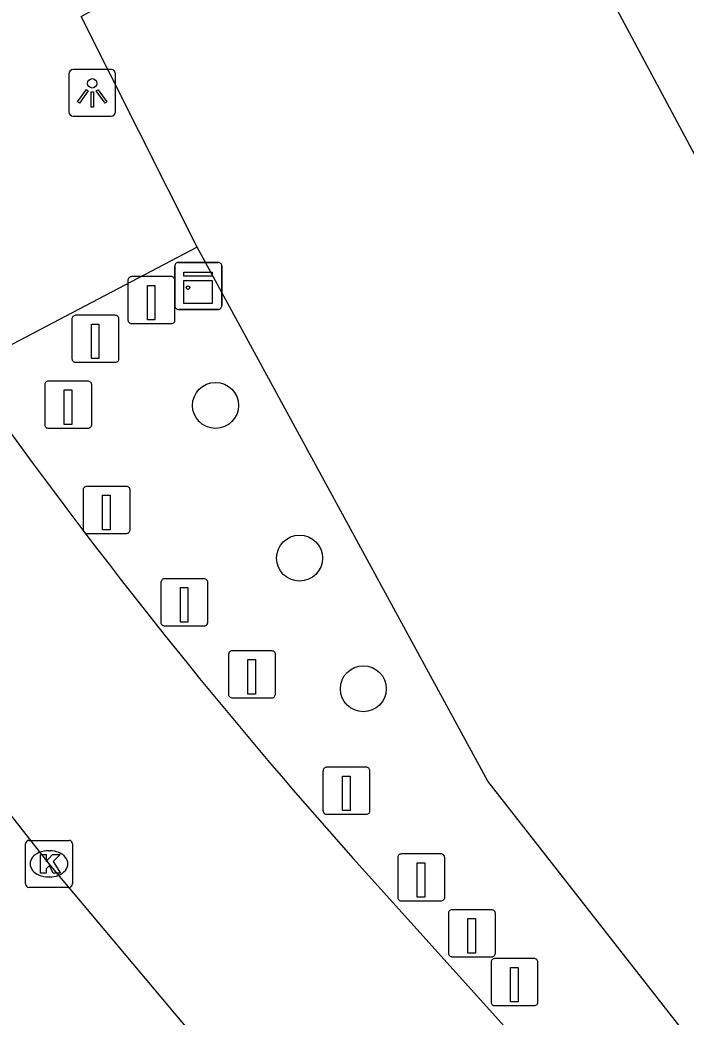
# Model space of a CAD drawing. Extents: x 160203 to 161526, y 379529 to 381797.
# Drawn here: x 160784.41 to 160798.58, y 381511.28 to 381532.5 of the extents above; entities that cross this region are included whole.
import ezdxf

# ---------------------------------------------------------------- set-up
doc = ezdxf.new("R2010")
doc.units = 0
for name, color, linetype in [('IMGEO_Boom', 7, 'Continuous'), ('IMGEO_Kast', 7, 'Continuous'), ('IMGEO_Kolk', 7, 'Continuous'), ('IMGEO_Lichtpunt', 7, 'Continuous'), ('IMGEO_Loofbos', 7, 'Continuous'), ('IMGEO_Paal', 7, 'Continuous'), ('IMGEO_Pand', 7, 'Continuous'), ('IMGEO_Rijbaan_lokaal_gesloten', 7, 'Continuous'), ('IMGEO_Rijbaan_lokaal_open', 7, 'Continuous')]:
    doc.layers.add(name, color=color, linetype=linetype)

msp = doc.modelspace()

# ---------------------------------------------------------------- linework, layer by layer
at = {"layer": 'IMGEO_Boom'}
for centre in [(160788.568, 381524.295), (160790.356, 381521.045), (160791.713, 381518.264)]:
    msp.add_circle(centre, 0.489, dxfattribs=at)
at = {"layer": 'IMGEO_Kast'}
for p, q in [((160787.702, 381526.413), (160787.702, 381527.254)), ((160787.702, 381527.254), (160787.702, 381526.413)), ((160787.777, 381527.338), (160788.618, 381527.338)), ((160788.618, 381527.338), (160787.777, 381527.338)), ((160788.702, 381527.263), (160788.702, 381526.422)), ((160788.702, 381526.422), (160788.702, 381527.263)), ((160788.627, 381526.338), (160787.786, 381526.338)), ((160787.786, 381526.338), (160788.627, 381526.338))]:
    msp.add_line(p, q, dxfattribs=at)
for points in [[(160787.897, 381527.128), (160788.497, 381527.128), (160788.497, 381527.043), (160787.897, 381527.043), (160787.897, 381527.128)], [(160787.897, 381526.953), (160788.497, 381526.953), (160788.497, 381526.464), (160787.897, 381526.464), (160787.897, 381526.953)]]:
    msp.add_lwpolyline(points, dxfattribs=at)
msp.add_circle((160787.981, 381526.802), 0.0377, dxfattribs=at)
for centre, start, end in [((160787.78, 381527.26), 92.4484, 184.2845), ((160787.78, 381527.26), 92.4484, 184.2845), ((160788.624, 381527.26), 2.4484, 94.2845), ((160788.624, 381527.26), 2.4484, 94.2845), ((160787.78, 381526.416), 182.4484, 274.2845), ((160787.78, 381526.416), 182.4484, 274.2845), ((160788.624, 381526.416), 272.4484, 4.2845), ((160788.624, 381526.416), 272.4484, 4.2845)]:
    msp.add_arc(centre, 0.0779, start, end, dxfattribs=at)
at = {"layer": 'IMGEO_Kolk'}
for p, q in [((160784.524, 381514.112), (160784.524, 381514.964)), ((160784.599, 381515.038), (160785.451, 381515.038)), ((160785.525, 381514.964), (160785.525, 381514.112)), ((160785.012, 381514.818), (160785.037, 381514.818)), ((160785.035, 381514.258), (160785.01, 381514.258)), ((160785.451, 381514.038), (160784.599, 381514.038))]:
    msp.add_line(p, q, dxfattribs=at)
for points in [[(160784.524, 381514.112), (160784.524, 381514.964)], [(160784.599, 381515.038), (160785.451, 381515.038)], [(160785.525, 381514.964), (160785.525, 381514.112)], [(160784.845, 381514.738), (160784.968, 381514.738), (160784.968, 381514.587), (160785.098, 381514.738), (160785.262, 381514.738), (160785.116, 381514.587), (160785.269, 381514.338), (160785.117, 381514.338), (160785.032, 381514.502), (160784.968, 381514.435), (160784.968, 381514.338), (160784.845, 381514.338), (160784.845, 381514.738)], [(160785.451, 381514.038), (160784.599, 381514.038)]]:
    msp.add_lwpolyline(points, dxfattribs=at)
for centre, start, end in [((160784.601, 381514.962), 91.552, 178.448), ((160784.601, 381514.962), 91.552, 178.448), ((160785.449, 381514.962), 1.552, 88.448), ((160785.449, 381514.962), 1.552, 88.448), ((160784.601, 381514.114), 181.552, 268.448), ((160784.601, 381514.114), 181.552, 268.448), ((160785.449, 381514.114), 271.552, 358.448), ((160785.449, 381514.114), 271.552, 358.448)]:
    msp.add_arc(centre, 0.0765, start, end, dxfattribs=at)
for centre, major_axis, ratio, start_param, end_param in [((160785.011, 381514.538), (-0.387, 0.002), 0.722429, 4.712389, 7.853982), ((160785.036, 381514.538), (-0.39, 0.002), 0.717154, 1.570796, 4.712389)]:
    msp.add_ellipse(centre, major_axis=major_axis, ratio=ratio, start_param=start_param, end_param=end_param, dxfattribs=at)
at = {"layer": 'IMGEO_Lichtpunt'}
for p, q in [((160786.348, 381531.446), (160785.54, 381531.446)), ((160786.348, 381531.446), (160785.54, 381531.446)), ((160785.446, 381531.351), (160785.446, 381530.544)), ((160785.446, 381531.351), (160785.446, 381530.544)), ((160786.442, 381530.544), (160786.442, 381531.351)), ((160786.442, 381530.544), (160786.442, 381531.351)), ((160785.54, 381530.45), (160786.348, 381530.45)), ((160785.54, 381530.45), (160786.348, 381530.45))]:
    msp.add_line(p, q, dxfattribs=at)
for points in [[(160785.82, 381531.015), (160785.859, 381530.987), (160785.671, 381530.725), (160785.633, 381530.752), (160785.82, 381531.015)], [(160786.032, 381530.987), (160786.07, 381531.014), (160786.257, 381530.752), (160786.218, 381530.724), (160786.032, 381530.987)], [(160785.922, 381530.967), (160785.969, 381530.967), (160785.969, 381530.645), (160785.922, 381530.645), (160785.922, 381530.967)]]:
    msp.add_lwpolyline(points, dxfattribs=at)
msp.add_circle((160785.945, 381531.149), 0.0994, dxfattribs=at)
for centre, start, end in [((160785.54, 381531.351), 90, 180), ((160785.54, 381531.351), 90, 180), ((160786.348, 381531.351), 0, 90), ((160786.348, 381531.351), 0, 90), ((160785.54, 381530.544), 180, 270), ((160785.54, 381530.544), 180, 270), ((160786.348, 381530.544), 270, 0), ((160786.348, 381530.544), 270, 360)]:
    msp.add_arc(centre, 0.0946, start, end, dxfattribs=at)
at = {"layer": 'IMGEO_Loofbos'}
msp.add_lwpolyline([(160800.467, 381508.496), (160794.362, 381516.295), (160788.18, 381527.659)], dxfattribs=at)
at = {"layer": 'IMGEO_Paal'}
for p, q in [((160786.705, 381526.952), (160786.705, 381526.111)), ((160786.705, 381526.952), (160786.705, 381526.111)), ((160787.621, 381527.036), (160786.78, 381527.036)), ((160787.621, 381527.036), (160786.78, 381527.036)), ((160787.705, 381526.12), (160787.705, 381526.961)), ((160787.705, 381526.12), (160787.705, 381526.961)), ((160785.513, 381526.128), (160785.513, 381525.287)), ((160785.513, 381526.128), (160785.513, 381525.287)), ((160786.429, 381526.212), (160785.588, 381526.212)), ((160786.429, 381526.212), (160785.588, 381526.212)), ((160786.513, 381525.296), (160786.513, 381526.137)), ((160786.513, 381525.296), (160786.513, 381526.137)), ((160786.789, 381526.036), (160787.63, 381526.036)), ((160786.789, 381526.036), (160787.63, 381526.036)), ((160785.597, 381525.212), (160786.438, 381525.212)), ((160785.597, 381525.212), (160786.438, 381525.212)), ((160784.934, 381524.726), (160784.934, 381523.885)), ((160784.934, 381524.726), (160784.934, 381523.885)), ((160785.85, 381524.81), (160785.009, 381524.81)), ((160785.85, 381524.81), (160785.009, 381524.81)), ((160785.934, 381523.894), (160785.934, 381524.735)), ((160785.934, 381523.894), (160785.934, 381524.735)), ((160785.018, 381523.81), (160785.859, 381523.81)), ((160785.018, 381523.81), (160785.859, 381523.81)), ((160785.751, 381522.486), (160785.751, 381521.645)), ((160785.751, 381522.486), (160785.751, 381521.645)), ((160786.667, 381522.57), (160785.826, 381522.57)), ((160786.667, 381522.57), (160785.826, 381522.57)), ((160786.751, 381521.654), (160786.751, 381522.495)), ((160786.751, 381521.654), (160786.751, 381522.495)), ((160785.835, 381521.57), (160786.676, 381521.57)), ((160785.835, 381521.57), (160786.676, 381521.57)), ((160788.321, 381520.603), (160787.48, 381520.603)), ((160788.321, 381520.603), (160787.48, 381520.603)), ((160787.405, 381520.519), (160787.405, 381519.678)), ((160787.405, 381520.519), (160787.405, 381519.678)), ((160788.405, 381519.687), (160788.405, 381520.528)), ((160788.405, 381519.687), (160788.405, 381520.528)), ((160787.489, 381519.603), (160788.33, 381519.603)), ((160787.489, 381519.603), (160788.33, 381519.603)), ((160788.844, 381518.988), (160788.844, 381518.147)), ((160788.844, 381518.988), (160788.844, 381518.147)), ((160789.76, 381519.072), (160788.919, 381519.072)), ((160789.76, 381519.072), (160788.919, 381519.072)), ((160789.844, 381518.156), (160789.844, 381518.997)), ((160789.844, 381518.156), (160789.844, 381518.997)), ((160788.928, 381518.072), (160789.769, 381518.072)), ((160788.928, 381518.072), (160789.769, 381518.072)), ((160791.771, 381516.593), (160790.93, 381516.593)), ((160791.771, 381516.593), (160790.93, 381516.593)), ((160790.855, 381516.509), (160790.855, 381515.668)), ((160790.855, 381516.509), (160790.855, 381515.668)), ((160791.855, 381515.677), (160791.855, 381516.518)), ((160791.855, 381515.677), (160791.855, 381516.518)), ((160790.939, 381515.593), (160791.78, 381515.593)), ((160790.939, 381515.593), (160791.78, 381515.593)), ((160792.445, 381514.666), (160792.445, 381513.825)), ((160792.445, 381514.666), (160792.445, 381513.825)), ((160793.361, 381514.75), (160792.52, 381514.75)), ((160793.361, 381514.75), (160792.52, 381514.75)), ((160793.445, 381513.834), (160793.445, 381514.675)), ((160793.445, 381513.834), (160793.445, 381514.675)), ((160792.529, 381513.75), (160793.37, 381513.75)), ((160792.529, 381513.75), (160793.37, 381513.75)), ((160793.523, 381513.476), (160793.523, 381512.635)), ((160793.523, 381513.476), (160793.523, 381512.635)), ((160794.439, 381513.56), (160793.598, 381513.56)), ((160794.439, 381513.56), (160793.598, 381513.56)), ((160794.523, 381512.644), (160794.523, 381513.485)), ((160794.523, 381512.644), (160794.523, 381513.485)), ((160793.607, 381512.56), (160794.448, 381512.56)), ((160793.607, 381512.56), (160794.448, 381512.56)), ((160795.346, 381512.521), (160794.505, 381512.521)), ((160795.346, 381512.521), (160794.505, 381512.521)), ((160794.43, 381512.437), (160794.43, 381511.596)), ((160794.43, 381512.437), (160794.43, 381511.596)), ((160795.43, 381511.605), (160795.43, 381512.446)), ((160795.43, 381511.605), (160795.43, 381512.446)), ((160794.514, 381511.521), (160795.355, 381511.521)), ((160794.514, 381511.521), (160795.355, 381511.521))]:
    msp.add_line(p, q, dxfattribs=at)
for points in [[(160787.12, 381526.849), (160787.28, 381526.849), (160787.28, 381526.116), (160787.12, 381526.116), (160787.12, 381526.849)], [(160785.928, 381526.025), (160786.088, 381526.025), (160786.088, 381525.292), (160785.928, 381525.292), (160785.928, 381526.025)], [(160785.349, 381524.623), (160785.509, 381524.623), (160785.509, 381523.89), (160785.349, 381523.89), (160785.349, 381524.623)], [(160786.166, 381522.383), (160786.326, 381522.383), (160786.326, 381521.65), (160786.166, 381521.65), (160786.166, 381522.383)], [(160787.82, 381520.416), (160787.98, 381520.416), (160787.98, 381519.683), (160787.82, 381519.683), (160787.82, 381520.416)], [(160789.259, 381518.885), (160789.419, 381518.885), (160789.419, 381518.152), (160789.259, 381518.152), (160789.259, 381518.885)], [(160791.27, 381516.406), (160791.43, 381516.406), (160791.43, 381515.673), (160791.27, 381515.673), (160791.27, 381516.406)], [(160792.86, 381514.563), (160793.02, 381514.563), (160793.02, 381513.83), (160792.86, 381513.83), (160792.86, 381514.563)], [(160793.938, 381513.373), (160794.098, 381513.373), (160794.098, 381512.64), (160793.938, 381512.64), (160793.938, 381513.373)], [(160794.845, 381512.334), (160795.005, 381512.334), (160795.005, 381511.601), (160794.845, 381511.601), (160794.845, 381512.334)]]:
    msp.add_lwpolyline(points, dxfattribs=at)
for centre, start, end in [((160786.783, 381526.958), 92.4484, 184.2845), ((160786.783, 381526.958), 92.4484, 184.2845), ((160787.627, 381526.958), 2.4484, 94.2845), ((160787.627, 381526.958), 2.4484, 94.2845), ((160785.591, 381526.134), 92.4484, 184.2845), ((160785.591, 381526.134), 92.4484, 184.2845), ((160786.435, 381526.134), 2.4484, 94.2845), ((160786.435, 381526.134), 2.4484, 94.2845), ((160786.783, 381526.114), 182.4484, 274.2845), ((160786.783, 381526.114), 182.4484, 274.2845), ((160787.627, 381526.114), 272.4484, 4.2845), ((160787.627, 381526.114), 272.4484, 4.2845), ((160785.591, 381525.29), 182.4484, 274.2845), ((160785.591, 381525.29), 182.4484, 274.2845), ((160786.435, 381525.29), 272.4484, 4.2845), ((160786.435, 381525.29), 272.4484, 4.2845), ((160785.012, 381524.732), 92.4484, 184.2845), ((160785.012, 381524.732), 92.4484, 184.2845), ((160785.856, 381524.732), 2.4484, 94.2845), ((160785.856, 381524.732), 2.4484, 94.2845), ((160785.012, 381523.888), 182.4484, 274.2845), ((160785.012, 381523.888), 182.4484, 274.2845), ((160785.856, 381523.888), 272.4484, 4.2845), ((160785.856, 381523.888), 272.4484, 4.2845), ((160785.829, 381522.492), 92.4484, 184.2845), ((160785.829, 381522.492), 92.4484, 184.2845), ((160786.673, 381522.492), 2.4484, 94.2845), ((160786.673, 381522.492), 2.4484, 94.2845), ((160785.829, 381521.648), 182.4484, 274.2845), ((160785.829, 381521.648), 182.4484, 274.2845), ((160786.673, 381521.648), 272.4484, 4.2845), ((160786.673, 381521.648), 272.4484, 4.2845), ((160787.483, 381520.525), 92.4484, 184.2845), ((160787.483, 381520.525), 92.4484, 184.2845), ((160788.327, 381520.525), 2.4484, 94.2845), ((160788.327, 381520.525), 2.4484, 94.2845), ((160787.483, 381519.681), 182.4484, 274.2845), ((160787.483, 381519.681), 182.4484, 274.2845), ((160788.327, 381519.681), 272.4484, 4.2845), ((160788.327, 381519.681), 272.4484, 4.2845), ((160788.922, 381518.994), 92.4484, 184.2845), ((160788.922, 381518.994), 92.4484, 184.2845), ((160789.766, 381518.994), 2.4484, 94.2845), ((160789.766, 381518.994), 2.4484, 94.2845), ((160788.922, 381518.15), 182.4484, 274.2845), ((160788.922, 381518.15), 182.4484, 274.2845), ((160789.766, 381518.15), 272.4484, 4.2845), ((160789.766, 381518.15), 272.4484, 4.2845), ((160790.933, 381516.515), 92.4484, 184.2845), ((160790.933, 381516.515), 92.4484, 184.2845), ((160791.777, 381516.515), 2.4484, 94.2845), ((160791.777, 381516.515), 2.4484, 94.2845), ((160790.933, 381515.671), 182.4484, 274.2845), ((160790.933, 381515.671), 182.4484, 274.2845), ((160791.777, 381515.671), 272.4484, 4.2845), ((160791.777, 381515.671), 272.4484, 4.2845), ((160792.523, 381514.672), 92.4484, 184.2845), ((160792.523, 381514.672), 92.4484, 184.2845), ((160793.367, 381514.672), 2.4484, 94.2845), ((160793.367, 381514.672), 2.4484, 94.2845), ((160792.523, 381513.828), 182.4484, 274.2845), ((160792.523, 381513.828), 182.4484, 274.2845), ((160793.367, 381513.828), 272.4484, 4.2845), ((160793.367, 381513.828), 272.4484, 4.2845), ((160793.601, 381513.482), 92.4484, 184.2845), ((160793.601, 381513.482), 92.4484, 184.2845), ((160794.445, 381513.482), 2.4484, 94.2845), ((160794.445, 381513.482), 2.4484, 94.2845), ((160793.601, 381512.638), 182.4484, 274.2845), ((160793.601, 381512.638), 182.4484, 274.2845), ((160794.508, 381512.443), 92.4484, 184.2845), ((160794.508, 381512.443), 92.4484, 184.2845), ((160794.445, 381512.638), 272.4484, 4.2845), ((160794.445, 381512.638), 272.4484, 4.2845), ((160795.352, 381512.443), 2.4484, 94.2845), ((160795.352, 381512.443), 2.4484, 94.2845), ((160794.508, 381511.599), 182.4484, 274.2845), ((160794.508, 381511.599), 182.4484, 274.2845), ((160795.352, 381511.599), 272.4484, 4.2845), ((160795.352, 381511.599), 272.4484, 4.2845)]:
    msp.add_arc(centre, 0.0779, start, end, dxfattribs=at)
at = {"layer": 'IMGEO_Pand'}
msp.add_lwpolyline([(160808.824, 381527.591), (160810.651, 381528.569), (160804.516, 381540.034), (160795.717, 381535.325), (160801.852, 381523.86), (160802.452, 381524.181), (160803.988, 381521.309), (160810.361, 381524.719), (160808.824, 381527.591)], dxfattribs=at)
at = {"layer": 'IMGEO_Rijbaan_lokaal_gesloten'}
for points in [[(160790.107, 381508.498), (160789.646, 381509.04), (160785.025, 381514.538), (160782.962, 381517.164), (160782.759, 381517.43)], [(160791.756, 381514.361), (160796.713, 381508.865)]]:
    msp.add_lwpolyline(points, dxfattribs=at)
msp.add_arc((160878.521, 381592.122), 116.511, 215.76827, 221.86749, dxfattribs=at)
at = {"layer": 'IMGEO_Rijbaan_lokaal_open'}
for points in [[(160788.18, 381527.659), (160785.707, 381532.573), (160805.411, 381543.37), (160811.112, 381548.205)], [(160788.18, 381527.659), (160783.272, 381525.087)]]:
    msp.add_lwpolyline(points, dxfattribs=at)

doc.saveas('drawing.dxf')
